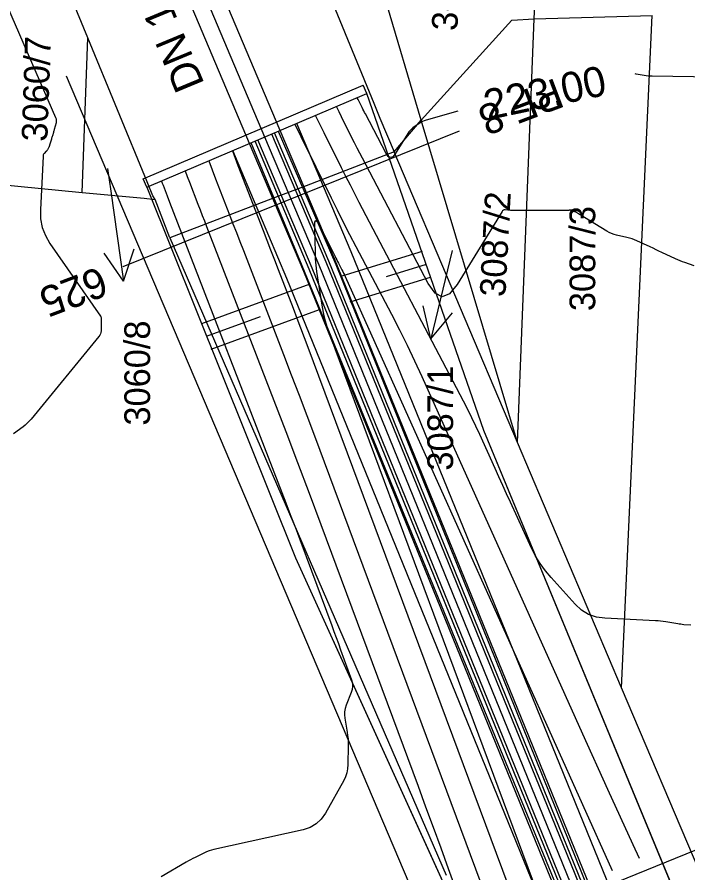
# Model space of a CAD drawing. Extents: x -534410 to -534262, y -1190162 to -1189584.
# Drawn here: x -534356.09 to -534333.9, y -1189974.68 to -1189946.36 of the extents above; entities that cross this region are included whole.
import ezdxf

# ---------------------------------------------------------------- set-up
doc = ezdxf.new("R2010")
doc.units = 0
for name, color, linetype in [('30', 7, 'Continuous'), ('31', 7, 'Continuous'), ('40', 7, 'Continuous'), ('_linie', 7, 'Continuous'), ('_N_osa', 7, 'Continuous'), ('_N_tenká', 7, 'Continuous'), ('_N_tenká_velmi', 7, 'Continuous'), ('_N_text', 7, 'Continuous'), ('_přístup', 7, 'Continuous'), ('_tenka', 7, 'Continuous'), ('_tenká_čárkovaná', 7, 'Continuous'), ('_velmi_tenka', 7, 'Continuous'), ('Default', 7, 'Continuous'), ('Hranice parcel', 7, 'Continuous'), ('Parcelní čísla', 7, 'Continuous'), ('Pop  PČ popisy', 7, 'Continuous'), ('Vnitřní kresba', 7, 'Continuous')]:
    doc.layers.add(name, color=color, linetype=linetype)

msp = doc.modelspace()

# ---------------------------------------------------------------- linework, layer by layer
at = {"layer": '30'}
for points in [[(-534332.347, -1189948.361), (-534335.078, -1189948.316), (-534335.145, -1189948.314), (-534335.212, -1189948.309), (-534335.279, -1189948.301), (-534335.345, -1189948.291), (-534335.61, -1189948.245), (-534335.641, -1189948.24)], [(-534341.513, -1189949.473), (-534342.557, -1189949.771), (-534342.618, -1189949.791), (-534342.676, -1189949.816), (-534342.731, -1189949.846), (-534342.785, -1189949.88), (-534342.994, -1189950.027), (-534343.044, -1189950.066), (-534343.09, -1189950.11), (-534343.13, -1189950.158), (-534343.166, -1189950.21), (-534343.579, -1189950.88), (-534343.658, -1189950.977), (-534343.735, -1189951.007), (-534343.809, -1189950.971), (-534343.881, -1189950.87), (-534344.566, -1189949.564), (-534344.594, -1189949.511), (-534344.622, -1189949.457), (-534344.649, -1189949.403), (-534344.676, -1189949.349), (-534344.783, -1189949.133), (-534344.81, -1189949.079), (-534344.837, -1189949.025), (-534344.837, -1189949.025)], [(-534333.806, -1189966.483), (-534334.037, -1189966.462), (-534334.086, -1189966.456), (-534334.135, -1189966.45), (-534334.184, -1189966.443), (-534334.232, -1189966.436), (-534334.633, -1189966.367), (-534334.717, -1189966.354), (-534334.8, -1189966.343), (-534334.884, -1189966.336), (-534334.968, -1189966.33), (-534336.643, -1189966.251), (-534336.926, -1189966.212), (-534337.185, -1189966.121), (-534337.42, -1189965.978), (-534337.63, -1189965.784), (-534338.423, -1189964.906), (-534338.612, -1189964.681), (-534338.782, -1189964.443), (-534338.934, -1189964.193), (-534339.067, -1189963.93), (-534339.767, -1189962.411), (-534339.896, -1189962.131), (-534340.023, -1189961.852), (-534340.15, -1189961.572), (-534340.277, -1189961.292), (-534340.781, -1189960.17), (-534340.909, -1189959.891), (-534341.041, -1189959.614), (-534341.178, -1189959.338), (-534341.318, -1189959.065), (-534344.768, -1189952.496), (-534344.917, -1189952.21), (-534345.064, -1189951.923), (-534345.21, -1189951.635), (-534345.354, -1189951.346), (-534345.926, -1189950.189), (-534346.069, -1189949.9), (-534346.214, -1189949.612), (-534346.214, -1189949.611)], [(-534349.741, -1189951.113), (-534349.741, -1189951.114), (-534349.634, -1189951.413), (-534349.521, -1189951.711), (-534349.063, -1189952.897), (-534348.948, -1189953.194), (-534348.834, -1189953.49), (-534348.719, -1189953.787), (-534348.604, -1189954.084), (-534347.276, -1189957.52), (-534347.018, -1189958.192), (-534346.762, -1189958.865), (-534346.507, -1189959.539), (-534346.256, -1189960.213), (-534339.969, -1189977.123)], [(-534351.313, -1189951.783), (-534351.313, -1189951.783), (-534351.287, -1189951.853), (-534351.261, -1189951.924), (-534351.125, -1189952.275), (-534351.044, -1189952.485), (-534347.202, -1189962.427), (-534347.031, -1189962.871), (-534346.862, -1189963.316), (-534346.693, -1189963.762), (-534346.527, -1189964.208), (-534345.681, -1189966.484), (-534345.606, -1189966.685), (-534345.532, -1189966.887), (-534345.458, -1189967.088), (-534345.385, -1189967.29), (-534345.025, -1189968.289), (-534344.996, -1189968.395), (-534344.988, -1189968.501), (-534345, -1189968.606), (-534345.033, -1189968.711), (-534345.203, -1189969.129), (-534345.238, -1189969.235), (-534345.257, -1189969.342), (-534345.261, -1189969.45), (-534345.25, -1189969.561), (-534345.171, -1189970.016), (-534345.154, -1189970.129), (-534345.142, -1189970.243), (-534345.136, -1189970.357), (-534345.135, -1189970.472), (-534345.143, -1189971.09), (-534345.154, -1189971.229), (-534345.181, -1189971.363), (-534345.225, -1189971.493), (-534345.285, -1189971.619), (-534345.888, -1189972.697), (-534346.027, -1189972.897), (-534346.197, -1189973.056), (-534346.398, -1189973.173), (-534346.629, -1189973.249), (-534349.578, -1189973.903), (-534349.66, -1189973.924), (-534349.74, -1189973.949), (-534349.818, -1189973.979), (-534349.895, -1189974.014), (-534350.199, -1189974.162), (-534350.275, -1189974.2), (-534350.35, -1189974.239), (-534350.424, -1189974.28), (-534350.497, -1189974.321), (-534351.326, -1189974.802)], [(-534333.937, -1189988.624), (-534345.745, -1189956.862), (-534345.821, -1189956.641), (-534345.887, -1189956.416), (-534345.941, -1189956.189), (-534345.984, -1189955.959), (-534346.144, -1189954.985), (-534346.174, -1189954.777), (-534346.198, -1189954.569), (-534346.214, -1189954.36), (-534346.223, -1189954.15), (-534346.245, -1189953.308), (-534346.238, -1189953.148), (-534346.207, -1189953.088), (-534346.151, -1189953.127), (-534346.07, -1189953.265), (-534345.568, -1189954.282), (-534345.54, -1189954.337), (-534345.513, -1189954.392), (-534345.485, -1189954.446), (-534345.456, -1189954.501), (-534345.342, -1189954.718), (-534345.314, -1189954.773), (-534345.287, -1189954.828), (-534345.26, -1189954.883), (-534345.235, -1189954.939), (-534336.4, -1189974.599)]]:
    msp.add_lwpolyline(points, dxfattribs=at)
at = {"layer": '31'}
for points in [[(-534356.958, -1189944.756), (-534354.814, -1189949.683), (-534354.799, -1189949.726), (-534354.792, -1189949.769), (-534354.792, -1189949.813), (-534354.8, -1189949.858), (-534354.858, -1189950.072), (-534354.865, -1189950.099), (-534354.873, -1189950.126), (-534354.881, -1189950.153), (-534354.889, -1189950.18), (-534354.922, -1189950.287), (-534354.931, -1189950.314), (-534354.939, -1189950.341), (-534354.947, -1189950.368), (-534354.954, -1189950.395), (-534355.012, -1189950.595), (-534355.018, -1189950.613), (-534355.024, -1189950.631), (-534355.032, -1189950.648), (-534355.041, -1189950.665), (-534355.078, -1189950.732), (-534355.088, -1189950.748), (-534355.099, -1189950.763), (-534355.11, -1189950.778), (-534355.123, -1189950.793), (-534355.197, -1189950.871), (-534355.211, -1189950.889), (-534355.222, -1189950.91), (-534355.229, -1189950.931), (-534355.232, -1189950.955), (-534355.32, -1189952.734), (-534355.312, -1189953.032), (-534355.256, -1189953.316), (-534355.153, -1189953.587), (-534355.002, -1189953.844), (-534353.33, -1189956.253), (-534353.322, -1189956.267), (-534353.316, -1189956.281), (-534353.312, -1189956.297), (-534353.311, -1189956.313), (-534353.311, -1189956.736), (-534353.315, -1189956.789), (-534353.328, -1189956.838), (-534353.35, -1189956.885), (-534353.38, -1189956.928), (-534355.625, -1189959.662), (-534355.686, -1189959.732), (-534355.751, -1189959.797), (-534355.821, -1189959.858), (-534355.894, -1189959.915), (-534356.21, -1189960.143)], [(-534333.691, -1189954.585), (-534334.001, -1189954.482), (-534334.079, -1189954.455), (-534334.155, -1189954.426), (-534334.23, -1189954.394), (-534334.305, -1189954.361), (-534334.755, -1189954.146), (-534334.854, -1189954.1), (-534334.952, -1189954.054), (-534335.051, -1189954.008), (-534335.15, -1189953.963), (-534335.583, -1189953.764), (-534335.664, -1189953.73), (-534335.746, -1189953.699), (-534335.83, -1189953.673), (-534335.915, -1189953.651), (-534336.257, -1189953.57), (-534336.342, -1189953.547), (-534336.424, -1189953.517), (-534336.503, -1189953.481), (-534336.579, -1189953.438), (-534337.516, -1189952.864), (-534337.531, -1189952.854), (-534337.547, -1189952.845), (-534337.563, -1189952.836), (-534337.579, -1189952.828), (-534337.661, -1189952.787), (-534337.669, -1189952.782), (-534337.677, -1189952.779), (-534337.685, -1189952.775), (-534337.693, -1189952.771), (-534337.727, -1189952.756), (-534337.735, -1189952.753), (-534337.743, -1189952.751), (-534337.752, -1189952.75), (-534337.761, -1189952.75), (-534337.813, -1189952.751), (-534337.824, -1189952.751), (-534337.836, -1189952.752), (-534337.847, -1189952.752), (-534337.859, -1189952.752), (-534339.627, -1189952.752), (-534339.639, -1189952.752), (-534339.65, -1189952.752), (-534339.662, -1189952.752), (-534339.674, -1189952.753), (-534339.72, -1189952.754), (-534339.732, -1189952.754), (-534339.743, -1189952.754), (-534339.755, -1189952.754), (-534339.766, -1189952.753), (-534339.943, -1189952.739), (-534339.975, -1189952.74), (-534340.002, -1189952.749), (-534340.026, -1189952.766), (-534340.045, -1189952.791), (-534341.534, -1189955.206), (-534341.784, -1189955.513), (-534342.027, -1189955.61), (-534342.263, -1189955.496), (-534342.492, -1189955.173), (-534344.667, -1189951.03), (-534344.756, -1189950.86), (-534344.843, -1189950.69), (-534344.929, -1189950.519), (-534345.015, -1189950.348), (-534345.354, -1189949.661), (-534345.44, -1189949.489), (-534345.525, -1189949.318), (-534345.525, -1189949.318)], [(-534335.502, -1189974.194), (-534335.706, -1189973.75), (-534336.543, -1189971.917), (-534337.375, -1189970.082), (-534338.203, -1189968.246), (-534342.689, -1189958.264), (-534342.928, -1189957.743), (-534343.175, -1189957.226), (-534343.429, -1189956.713), (-534343.692, -1189956.203), (-534344.869, -1189953.962), (-534345.078, -1189953.56), (-534345.286, -1189953.156), (-534345.49, -1189952.751), (-534345.693, -1189952.345), (-534346.692, -1189950.323), (-534346.796, -1189950.113), (-534346.901, -1189949.904), (-534346.901, -1189949.904)], [(-534348.961, -1189950.781), (-534348.961, -1189950.781), (-534348.873, -1189951.024), (-534348.782, -1189951.265), (-534347.95, -1189953.419), (-534347.826, -1189953.741), (-534347.702, -1189954.063), (-534347.577, -1189954.385), (-534347.453, -1189954.707), (-534346.955, -1189955.994), (-534346.832, -1189956.316), (-534346.709, -1189956.639), (-534346.587, -1189956.961), (-534346.466, -1189957.285), (-534337.113, -1189982.443)], [(-534350.527, -1189951.448), (-534350.527, -1189951.448), (-534350.46, -1189951.633), (-534350.391, -1189951.817), (-534350.108, -1189952.551), (-534350.037, -1189952.734), (-534349.966, -1189952.918), (-534349.895, -1189953.101), (-534349.824, -1189953.285), (-534347.597, -1189959.046), (-534347.204, -1189960.069), (-534346.815, -1189961.092), (-534346.428, -1189962.116), (-534346.045, -1189963.142), (-534342.825, -1189971.804), (-534342.573, -1189972.484), (-534342.322, -1189973.165), (-534342.073, -1189973.847), (-534341.826, -1189974.529), (-534340.607, -1189977.906)]]:
    msp.add_lwpolyline(points, dxfattribs=at)
at = {"layer": '_linie'}
for points in [[(-534351.8, -1189951.99), (-534344.52, -1189948.89)], [(-534351.8, -1189951.99), (-534346.88, -1189964.25), (-534328.11, -1190005.55), (-534325.796, -1190021.686), (-534325.86, -1190050.97), (-534326.22, -1190078.56), (-534326.79, -1190120.4), (-534329.12, -1190134.93), (-534323.49, -1190133.89), (-534321.38, -1190121.46), (-534319.59, -1190053.22), (-534320.45, -1190021.195), (-534322.75, -1190003.33), (-534340.65, -1189960.04), (-534344.52, -1189948.89)], [(-534347.45, -1189950.137), (-534345.54, -1189954.54), (-534325.02, -1190005.35), (-534322.054, -1190021.393), (-534321.72, -1190051.56), (-534322.31, -1190078.15), (-534323.81, -1190120.37), (-534326.521, -1190134.45)], [(-534328.194, -1190134.759), (-534324.85, -1190120.45), (-534324.6, -1190078.17), (-534323.54, -1190051.92), (-534323.273, -1190021.516), (-534325.81, -1190005.43), (-534346.66, -1189954.59), (-534348.342, -1189950.518)]]:
    msp.add_lwpolyline(points, dxfattribs=at)
at = {"layer": '_N_osa'}
for points in [[(-534347.892, -1189950.326), (-534351.93, -1189940.77), (-534351.95, -1189940.722)], [(-534327.357, -1190134.604), (-534324.33, -1190120.41), (-534323.455, -1190078.16), (-534322.63, -1190051.74), (-534322.663, -1190021.455), (-534325.415, -1190005.39), (-534346.1, -1189954.565), (-534347.892, -1189950.326)]]:
    msp.add_lwpolyline(points, dxfattribs=at)
at = {"layer": '_N_tenká'}
for points in [[(-534326.133, -1190134.378), (-534323.183, -1190120.543), (-534322.305, -1190078.19), (-534321.48, -1190051.757), (-534321.513, -1190021.356), (-534324.303, -1190005.072), (-534345.038, -1189954.124), (-534346.832, -1189949.878)], [(-534327.091, -1190134.555), (-534324.081, -1190120.439), (-534323.205, -1190078.166), (-534322.38, -1190051.744), (-534322.413, -1190021.433), (-534325.173, -1190005.321), (-534345.869, -1189954.469), (-534347.661, -1189950.228)], [(-534327.623, -1190134.654), (-534324.579, -1190120.381), (-534323.705, -1190078.154), (-534322.88, -1190051.736), (-534322.913, -1190021.476), (-534325.657, -1190005.459), (-534346.331, -1189954.661), (-534348.122, -1189950.423)], [(-534328.581, -1190134.83), (-534325.477, -1190120.277), (-534324.605, -1190078.13), (-534323.78, -1190051.723), (-534323.813, -1190021.553), (-534326.527, -1190005.708), (-534347.162, -1189955.006), (-534348.951, -1189950.773)]]:
    msp.add_lwpolyline(points, dxfattribs=at)
at = {"layer": '_N_tenká_velmi'}
for points in [[(-534326.985, -1190134.536), (-534323.981, -1190120.45), (-534323.105, -1190078.169), (-534322.28, -1190051.745), (-534322.313, -1190021.425), (-534325.076, -1190005.293), (-534345.777, -1189954.431), (-534347.569, -1189950.189)], [(-534326.772, -1190134.496), (-534323.781, -1190120.474), (-534322.905, -1190078.174), (-534322.08, -1190051.748), (-534322.113, -1190021.407), (-534324.883, -1190005.238), (-534345.592, -1189954.354), (-534347.385, -1189950.112)], [(-534327.73, -1190134.673), (-534324.679, -1190120.37), (-534323.805, -1190078.151), (-534322.98, -1190051.735), (-534323.013, -1190021.485), (-534325.754, -1190005.487), (-534346.423, -1189954.699), (-534348.214, -1189950.462)], [(-534327.943, -1190134.713), (-534324.879, -1190120.346), (-534324.005, -1190078.146), (-534323.18, -1190051.732), (-534323.213, -1190021.502), (-534325.947, -1190005.542), (-534346.608, -1189954.776), (-534348.398, -1189950.54)]]:
    msp.add_lwpolyline(points, dxfattribs=at)
at = {"layer": '_N_text'}
for points in [[(-534341.462, -1189950.129), (-534352.588, -1189954.625)], [(-534332.014, -1189973.259), (-534343.129, -1189977.783)]]:
    msp.add_lwpolyline(points, dxfattribs=at)
at = {"layer": '_přístup'}
msp.add_lwpolyline([(-534330.552, -1190135.191), (-534328.648, -1190119.819), (-534326.845, -1190024.247), (-534332.805, -1189999.297), (-534354.454, -1189948.317)], dxfattribs=at)
at = {"layer": '_tenka'}
for points in [[(-534351.8, -1189951.99), (-534344.52, -1189948.89)], [(-534351.8, -1189951.99), (-534344.52, -1189948.89)], [(-534351.8, -1189951.99), (-534346.88, -1189964.25), (-534328.11, -1190005.55), (-534325.796, -1190021.686), (-534325.86, -1190050.97), (-534326.22, -1190078.56), (-534326.79, -1190120.4), (-534329.12, -1190134.93), (-534323.49, -1190133.89), (-534321.38, -1190121.46), (-534319.59, -1190053.22), (-534320.45, -1190021.195), (-534322.75, -1190003.33), (-534340.65, -1189960.04), (-534344.52, -1189948.89)], [(-534351.8, -1189951.99), (-534344.52, -1189948.89)], [(-534327.55, -1190134.64), (-534323.49, -1190133.89), (-534321.38, -1190121.46), (-534319.59, -1190053.22), (-534320.45, -1190021.195), (-534322.75, -1190003.33), (-534340.65, -1189960.04), (-534344.52, -1189948.89)], [(-534347.45, -1189950.137), (-534345.54, -1189954.54), (-534325.02, -1190005.35), (-534322.054, -1190021.393), (-534321.72, -1190051.56), (-534322.31, -1190078.15), (-534323.81, -1190120.37), (-534326.521, -1190134.45)], [(-534347.45, -1189950.137), (-534345.54, -1189954.54), (-534325.02, -1190005.35), (-534322.054, -1190021.393), (-534321.72, -1190051.56), (-534322.31, -1190078.15), (-534323.81, -1190120.37), (-534326.521, -1190134.45)], [(-534328.194, -1190134.759), (-534324.85, -1190120.45), (-534324.6, -1190078.17), (-534323.54, -1190051.92), (-534323.273, -1190021.516), (-534325.81, -1190005.43), (-534346.66, -1189954.59), (-534348.342, -1189950.518)], [(-534328.194, -1190134.759), (-534324.85, -1190120.45), (-534324.6, -1190078.17), (-534323.54, -1190051.92), (-534323.273, -1190021.516), (-534325.81, -1190005.43), (-534346.66, -1189954.59), (-534348.342, -1189950.518)], [(-534351.8, -1189951.99), (-534346.88, -1189964.25), (-534328.11, -1190005.55), (-534325.796, -1190021.686), (-534325.86, -1190050.97), (-534326.22, -1190078.56), (-534326.79, -1190120.4), (-534329.12, -1190134.93), (-534327.55, -1190134.64)]]:
    msp.add_lwpolyline(points, dxfattribs=at)
at = {"layer": '_tenká_čárkovaná'}
for points in [[(-534347.385, -1189950.112), (-534351.423, -1189940.558), (-534351.442, -1189940.511)], [(-534348.398, -1189950.54), (-534352.437, -1189940.982), (-534352.458, -1189940.932)]]:
    msp.add_lwpolyline(points, dxfattribs=at)
at = {"layer": '_velmi_tenka'}
for p, q in [((-534342.69, -1189954.112), (-534345.342, -1189954.926)), ((-534342.558, -1189954.542), (-534343.884, -1189954.949)), ((-534342.426, -1189954.972), (-534345.078, -1189955.787)), ((-534349.977, -1189956.496), (-534346.397, -1189955.186)), ((-534349.667, -1189957.341), (-534346.087, -1189956.032)), ((-534349.822, -1189956.919), (-534348.032, -1189956.264))]:
    msp.add_line(p, q, dxfattribs=at)
at = {"layer": 'Default'}
for p, q in [((-534340.65, -1189960.04), (-534344.52, -1189948.89)), ((-534344.52, -1189948.89), (-534344.52, -1189948.89)), ((-534351.8, -1189951.99), (-534346.88, -1189964.25)), ((-534322.75, -1190003.33), (-534340.65, -1189960.04)), ((-534346.88, -1189964.25), (-534328.11, -1190005.55))]:
    msp.add_line(p, q, dxfattribs=at)
at = {"layer": 'Hranice parcel'}
for p, q in [((-534342.72, -1189949.77), (-534345.7, -1189939.75)), ((-534353.75, -1189947.04), (-534355.84, -1189941.94)), ((-534338.98, -1189946.42), (-534338.84, -1189942.48)), ((-534339.54, -1189960.43), (-534338.98, -1189946.42)), ((-534338.98, -1189946.42), (-534335.08, -1189946.31)), ((-534336.09, -1189968.55), (-534335.08, -1189946.31)), ((-534353.94, -1189952.16), (-534353.75, -1189947.04)), ((-534351.79, -1189951.81), (-534353.75, -1189947.04)), ((-534343.61, -1189950.82), (-534342.72, -1189949.77)), ((-534339.54, -1189960.43), (-534342.72, -1189949.77)), ((-534339.54, -1189960.43), (-534343.61, -1189950.82)), ((-534356.92, -1189951.87), (-534353.94, -1189952.16)), ((-534353.94, -1189952.16), (-534351.89, -1189952.35)), ((-534351.89, -1189952.35), (-534351.52, -1189952.39)), ((-534351.04, -1189953.66), (-534351.52, -1189952.39)), ((-534351.04, -1189953.66), (-534341.9, -1189974.75)), ((-534336.09, -1189968.55), (-534339.54, -1189960.43)), ((-534333.52, -1189974.6), (-534336.09, -1189968.55))]:
    msp.add_line(p, q, dxfattribs=at)
for points in [[(-534348.85, -1189938.1), (-534348.39, -1189939.21), (-534348.2, -1189939.68), (-534344.29, -1189949.21), (-534344.09, -1189949.7), (-534343.61, -1189950.82)], [(-534342.72, -1189949.77), (-534339.72, -1189946.46), (-534338.98, -1189946.42)], [(-534343.61, -1189950.82), (-534346.53, -1189951.94), (-534347.64, -1189952.36), (-534351.04, -1189953.66)], [(-534351.52, -1189952.39), (-534351.6, -1189952.27), (-534351.79, -1189951.81)]]:
    msp.add_lwpolyline(points, dxfattribs=at)
at = {"layer": 'Pop  PČ popisy'}
for p, q in [((-534353.1, -1189951.37), (-534352.99, -1189952.12)), ((-534352.99, -1189952.12), (-534352.572, -1189955.092)), ((-534352.572, -1189955.092), (-534353.208, -1189954.17)), ((-534352.572, -1189955.092), (-534352.216, -1189954.03)), ((-534341.701, -1189954.086), (-534342.402, -1189957.005)), ((-534342.402, -1189957.005), (-534342.655, -1189955.913)), ((-534342.402, -1189957.005), (-534341.682, -1189956.147))]:
    msp.add_line(p, q, dxfattribs=at)
at = {"layer": 'Vnitřní kresba'}
for p, q in [((-534351.918, -1189951.714), (-534344.638, -1189948.614)), ((-534344.52, -1189948.89), (-534344.638, -1189948.614)), ((-534351.8, -1189951.99), (-534351.918, -1189951.714))]:
    msp.add_line(p, q, dxfattribs=at)

# ---------------------------------------------------------------- texts
at = {"layer": '40'}
msp.add_text('223.00', height=1, rotation=11.9899, dxfattribs=at).set_placement((-534340.532, -1189949.772))
at = {"layer": '_N_text'}
for s, rotation, p in [('DN 1100', 112.5508, (-534349.88, -1189948.571)), ('PF 8', 200.8231, (-534338.277, -1189948.36)), ('625', 200.7755, (-534353.352, -1189954.59))]:
    msp.add_text(s, height=1, rotation=rotation, dxfattribs=at).set_placement(p)
at = {"layer": 'Parcelní čísla'}
for s, rotation, p in [('3073/7', 87, (-534341.529, -1189946.826)), ('3060/7', 88, (-534355.092, -1189950.487)), ('3087/2', 87, (-534339.937, -1189955.629)), ('3087/3', 90, (-534336.963, -1189956.087)), ('3060/8', 90, (-534351.691, -1189959.874)), ('3087/1', 90, (-534341.665, -1189961.364))]:
    msp.add_text(s, height=0.85, rotation=rotation, dxfattribs=at).set_placement(p)

doc.saveas('drawing.dxf')
